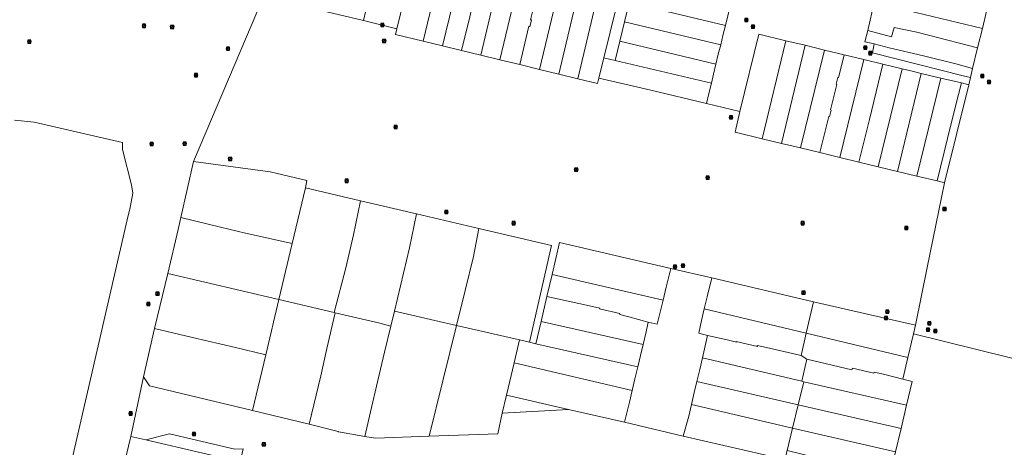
# Model space of a CAD drawing. Header units: metres. Extents: x 163628 to 167676, y 402708 to 405373.
# Tile 277 of 656: x 166526 to 166785, y 404059 to 404172. Entities that reach past the tile are written whole.
import ezdxf

# ---------------------------------------------------------------- set-up
doc = ezdxf.new("R2010")
doc.units = ezdxf.units.M
doc.layers.get('0').update_dxf_attribs({"lineweight": 25})
doc.layers.add('X-CA190022.004-UO-KAD_Percelen$0$B-WE-KG-GRENS_PERCEEL-GV', color=150, linetype='Continuous', lineweight=9)
doc.layers.add('X-CA190022.004-UO-WHM_Riolering gemeente_NLCS$0$B-WE-RI-PUT-S', color=214, linetype='Continuous', lineweight=15)

# ---------------------------------------------------------------- blocks, each defined once
blk = doc.blocks.new('X-CA190022.004-UO-WHM_Riolering gemeente_NLCS$0$B-SRI-PUT_BETON-SO')
blk.add_line((-1.4, -1.4), (1.4, 1.4))
at = {"lineweight": -3, "flags": 128}
blk.add_lwpolyline([(2, -2), (2, 2), (-2, 2), (-2, -2)], close=True, dxfattribs=at)
at = {"lineweight": -3}
blk.add_circle((0, 0), 2, dxfattribs=at)

msp = doc.modelspace()

# ---------------------------------------------------------------- linework, layer by layer
at = {"layer": 'X-CA190022.004-UO-KAD_Percelen$0$B-WE-KG-GRENS_PERCEEL-GV', "flags": 128}
for points in [[(166617.18, 404173.99), (166616.54, 404171.36), (166625.322, 404169.184), (166631.355, 404193.982)], [(166494.83, 404007.69), (166537.43, 403997.51), (166536.337, 403992.97), (166550.718, 403989.48), (166551.879, 403997.44), (166551.829, 404005.59), (166551.643, 404013.903), (166551.734, 404021.979), (166551.686, 404030.141), (166551.638, 404038.404), (166551.526, 404045.504), (166551.736, 404046.474), (166553.611, 404054.367), (166555.502, 404062.321), (166558.9, 404077.98), (166561.774, 404090.574), (166565.219, 404105.044), (166567.973, 404116.614), (166568.684, 404119.747), (166572.02, 404134.439), (166590.335, 404177.67)], [(166682.94, 404175.1), (166679.655, 404161.639), (166682.571, 404160.926), (166683.794, 404165.989), (166685.016, 404171.052), (166686.239, 404176.115)], [(166712.17, 404172.64), (166711.504, 404170.034), (166710.85, 404167.45), (166710.291, 404165.042), (166709.66, 404162.52), (166709.048, 404159.924), (166708.4, 404157.33), (166707.837, 404154.942), (166707.19, 404152.24), (166706.56, 404149.61), (166715.345, 404147.489), (166720.271, 404167.804), (166727.412, 404166.082), (166732.423, 404164.895), (166737.526, 404163.644), (166742.676, 404162.403), (166747.806, 404161.166), (166752.86, 404159.945), (166757.92, 404158.728), (166760.49, 404158.06), (166762.914, 404157.512), (166765.43, 404156.91), (166768.015, 404156.295), (166773.421, 404155.018), (166775.367, 404154.558), (166775.78, 404156.47), (166773.87, 404156.91), (166750.095, 404162.892), (166750.545, 404165.229), (166748.14, 404165.82), (166748.867, 404168.792), (166750.542, 404176.108)], [(166780.135, 404174.204), (166778.926, 404169.28), (166777.674, 404164.182), (166776.349, 404158.788), (166775.78, 404156.47), (166775.367, 404154.558), (166769.027, 404128.847), (166764.49, 404106.6), (166761.4, 404091.45)], [(166525, 404145.23), (166530.21, 404144.74), (166553.31, 404139.41), (166553.35, 404137.57), (166555.73, 404128.28), (166556.05, 404126.14), (166555.35, 404122.32), (166554.6, 404119.13), (166538.84, 404050.74), (166538.87, 404038.87), (166494.644, 404049.463)], [(166494.644, 404049.463), (166538.87, 404038.87), (166538.84, 404050.74), (166554.6, 404119.13), (166555.35, 404122.32), (166556.05, 404126.14), (166555.73, 404128.28), (166553.35, 404137.57), (166553.31, 404139.41), (166530.21, 404144.74), (166525, 404145.23)], [(166761.4, 404091.45), (166760.87, 404089.208), (166794.45, 404080.948), (166818.529, 404075.025), (166819.231, 404074.852), (166838.614, 404070.083), (166847.403, 404061.858), (166847.459, 404059.586), (166889.8, 404038.75), (166892.63, 404035.71), (166925.42, 404035.87)], [(166794.45, 404080.948), (166760.87, 404089.208), (166759.409, 404083.026), (166758.06, 404077.32), (166760.52, 404076.74), (166759.051, 404070.483), (166757.618, 404064.38), (166756.172, 404058.224), (166754.65, 404051.74), (166752.22, 404052.31), (166750.875, 404046.62)], [(166727.107, 404056.221), (166700.464, 404062.375), (166685.041, 404066.078), (166670.372, 404069.382), (166652.987, 404068.426), (166651.81, 404063.027), (166633.809, 404062.348), (166619.692, 404061.808), (166616.95, 404062.271), (166609.975, 404063.54), (166609.907, 404063.564), (166602.286, 404065.531), (166587.497, 404069.078), (166560.39, 404075.58), (166558.9, 404077.98), (166555.502, 404062.321), (166559.492, 404061.416), (166565.72, 404062.95), (166582.81, 404058.936)]]:
    msp.add_lwpolyline(points, dxfattribs=at)
for points in [[(166638.546, 404192.225), (166635.42, 404192.98), (166631.355, 404193.982), (166625.322, 404169.184), (166624.963, 404167.709), (166632.187, 404165.96)], [(166643.71, 404190.983), (166641.38, 404191.54), (166638.546, 404192.225), (166632.187, 404165.96), (166637.257, 404164.732)], [(166648.731, 404189.771), (166645.56, 404190.54), (166643.71, 404190.983), (166637.257, 404164.732), (166642.312, 404163.509)], [(166653.606, 404188.575), (166651.5, 404189.1), (166648.731, 404189.771), (166642.312, 404163.509), (166647.399, 404162.277)], [(166658.648, 404187.364), (166655.67, 404188.06), (166653.606, 404188.575), (166647.399, 404162.277), (166652.3, 404161.09)], [(166663.923, 404186.103), (166661.62, 404186.67), (166658.648, 404187.364), (166652.3, 404161.09), (166657.598, 404159.808), (166659.92, 404169.879), (166660.197, 404169.707), (166660.645, 404171.549), (166660.391, 404171.541), (166662.083, 404178.295), (166661.76, 404178.43), (166662.18, 404180.16), (166662.47, 404180.09)], [(166663.923, 404186.103), (166662.47, 404180.09), (166662.18, 404180.16), (166661.76, 404178.43), (166662.083, 404178.295), (166660.391, 404171.541), (166660.645, 404171.549), (166660.197, 404169.707), (166659.92, 404169.879), (166657.598, 404159.808), (166662.73, 404158.565), (166669.009, 404184.858), (166666.33, 404185.51)], [(166616.54, 404171.36), (166617.18, 404173.99), (166617.794, 404176.662), (166611.774, 404178.124), (166591.616, 404183.02), (166590.335, 404177.67)], [(166674.001, 404183.645), (166671.51, 404184.25), (166669.009, 404184.858), (166662.73, 404158.565), (166667.785, 404157.342)], [(166679.053, 404182.422), (166676.45, 404183.05), (166674.001, 404183.645), (166667.785, 404157.342), (166672.836, 404156.119)], [(166684.419, 404181.122), (166681.63, 404181.8), (166679.053, 404182.422), (166672.836, 404156.119), (166678.003, 404154.883), (166678.345, 404156.27), (166679.655, 404161.639), (166682.94, 404175.1)], [(166711.504, 404170.034), (166712.17, 404172.64), (166712.746, 404175.143), (166687.462, 404181.178), (166686.239, 404176.115)], [(166780.135, 404174.204), (166751.763, 404181.057), (166750.542, 404176.108), (166778.926, 404169.28)], [(166764.49, 404106.6), (166769.027, 404128.847), (166767.083, 404129.315), (166761.725, 404130.606), (166756.669, 404131.825), (166751.612, 404133.044), (166746.556, 404134.263), (166741.499, 404135.482), (166736.326, 404136.729), (166731.26, 404137.95), (166726.204, 404139.169), (166721.147, 404140.388), (166714.039, 404142.101), (166715.345, 404147.489), (166706.56, 404149.61), (166691.98, 404153.13), (166678.345, 404156.27), (166678.003, 404154.883), (166672.836, 404156.119), (166667.785, 404157.342), (166662.73, 404158.565), (166657.598, 404159.808), (166652.3, 404161.09), (166647.399, 404162.277), (166642.312, 404163.509), (166637.257, 404164.732), (166632.187, 404165.96), (166624.963, 404167.709), (166625.322, 404169.184), (166616.54, 404171.36), (166590.335, 404177.67), (166572.02, 404134.439), (166592.057, 404131.738), (166601.725, 404129.416), (166601.318, 404127.503), (166615.781, 404124.103), (166630.484, 404120.648), (166646.851, 404116.802), (166665.852, 404112.336), (166660.123, 404087.029), (166661.819, 404086.602), (166663.183, 404092.472), (166664.712, 404099.048), (166666.033, 404104.731), (166668.001, 404113.197), (166697.187, 404106.376), (166707.919, 404103.888), (166734.603, 404097.631), (166761.4, 404091.45)], [(166710.291, 404165.042), (166710.85, 404167.45), (166711.504, 404170.034), (166686.239, 404176.115), (166685.016, 404171.052)], [(166778.926, 404169.28), (166750.542, 404176.108), (166748.867, 404168.792), (166755.135, 404167.112), (166755.777, 404169.532), (166761.71, 404168.32), (166764.81, 404167.56), (166777.674, 404164.182)], [(166709.048, 404159.924), (166709.66, 404162.52), (166710.291, 404165.042), (166685.016, 404171.052), (166683.794, 404165.989)], [(166777.674, 404164.182), (166764.81, 404167.56), (166761.71, 404168.32), (166755.777, 404169.532), (166755.135, 404167.112), (166748.867, 404168.792), (166748.14, 404165.82), (166750.545, 404165.229), (166754.49, 404164.26), (166763.49, 404162.12), (166771.98, 404160.05), (166776.349, 404158.788)], [(166715.345, 404147.489), (166714.039, 404142.101), (166721.147, 404140.388), (166727.412, 404166.082), (166720.271, 404167.804)], [(166707.837, 404154.942), (166708.4, 404157.33), (166709.048, 404159.924), (166683.794, 404165.989), (166682.571, 404160.926)], [(166732.423, 404164.895), (166727.412, 404166.082), (166721.147, 404140.388), (166726.204, 404139.169)], [(166737.526, 404163.644), (166732.423, 404164.895), (166726.204, 404139.169), (166731.26, 404137.95)], [(166776.349, 404158.788), (166771.98, 404160.05), (166763.49, 404162.12), (166754.49, 404164.26), (166750.545, 404165.229), (166750.095, 404162.892), (166773.87, 404156.91), (166775.78, 404156.47)], [(166682.571, 404160.926), (166679.655, 404161.639), (166678.345, 404156.27), (166691.98, 404153.13), (166706.56, 404149.61), (166707.19, 404152.24), (166707.837, 404154.942)], [(166737.526, 404163.644), (166731.26, 404137.95), (166736.326, 404136.729), (166738.663, 404146.196), (166738.857, 404146.149), (166739.276, 404147.877), (166739.082, 404147.924), (166740.774, 404154.642), (166740.58, 404154.69), (166741.01, 404156.43), (166741.203, 404156.379), (166742.676, 404162.403)], [(166742.676, 404162.403), (166741.203, 404156.379), (166741.01, 404156.43), (166740.58, 404154.69), (166740.774, 404154.642), (166739.082, 404147.924), (166739.276, 404147.877), (166738.857, 404146.149), (166738.663, 404146.196), (166736.326, 404136.729), (166741.499, 404135.482), (166747.806, 404161.166)], [(166747.806, 404161.166), (166741.499, 404135.482), (166746.556, 404134.263), (166749.284, 404145.451), (166752.86, 404159.945)], [(166752.86, 404159.945), (166749.284, 404145.451), (166746.556, 404134.263), (166751.612, 404133.044), (166757.92, 404158.728)], [(166757.92, 404158.728), (166751.612, 404133.044), (166756.669, 404131.825), (166762.914, 404157.512), (166760.49, 404158.06)], [(166762.914, 404157.512), (166756.669, 404131.825), (166761.725, 404130.606), (166768.015, 404156.295), (166765.43, 404156.91)], [(166768.015, 404156.295), (166761.725, 404130.606), (166767.083, 404129.315), (166769.79, 404140.48), (166771.92, 404148.93), (166773.421, 404155.018)], [(166769.027, 404128.847), (166775.367, 404154.558), (166773.421, 404155.018), (166771.92, 404148.93), (166769.79, 404140.48), (166767.083, 404129.315)], [(166568.684, 404119.747), (166579.093, 404117.149), (166585.623, 404115.618), (166597.869, 404112.922), (166601.318, 404127.503), (166601.725, 404129.416), (166592.057, 404131.738), (166572.02, 404134.439)], [(166608.841, 404094.816), (166611.937, 404106.528), (166613.92, 404115.15), (166615.781, 404124.103), (166601.318, 404127.503), (166597.869, 404112.922), (166594.387, 404098.205)], [(166623.779, 404091.266), (166624.708, 404095.199), (166628.62, 404111.76), (166630.484, 404120.648), (166615.781, 404124.103), (166613.92, 404115.15), (166611.937, 404106.528), (166608.841, 404094.816), (166609.103, 404094.754), (166620.888, 404091.991)], [(166641.011, 404091.438), (166643.27, 404100.565), (166645.43, 404109.46), (166646.851, 404116.802), (166630.484, 404120.648), (166628.62, 404111.76), (166624.708, 404095.199)], [(166597.869, 404112.922), (166585.623, 404115.618), (166579.093, 404117.149), (166568.684, 404119.747), (166567.973, 404116.614), (166565.219, 404105.044), (166594.387, 404098.205)], [(166660.123, 404087.029), (166665.852, 404112.336), (166646.851, 404116.802), (166645.43, 404109.46), (166643.27, 404100.565), (166641.011, 404091.438), (166657.489, 404087.636)], [(166695.182, 404098.045), (166695.96, 404101.42), (166697.187, 404106.376), (166668.001, 404113.197), (166666.033, 404104.731)], [(166561.774, 404090.574), (166571.711, 404088.283), (166583.006, 404085.638), (166590.953, 404083.687), (166594.387, 404098.205), (166565.219, 404105.044)], [(166695.182, 404098.045), (166694.53, 404095.22), (166693.66, 404091.756), (166691.273, 404092.274), (166690.7, 404089.72), (166689.914, 404086.396), (166689.24, 404083.55), (166688.525, 404080.52), (166687.8, 404077.45), (166687.08, 404074.368), (166686.36, 404071.29), (166685.041, 404066.078), (166700.464, 404062.375), (166701.92, 404067.63), (166702.628, 404070.668), (166703.36, 404073.81), (166704.04, 404076.686), (166704.8, 404079.9), (166705.487, 404082.885), (166706.22, 404086.07), (166706.778, 404088.751), (166704.552, 404089.346), (166705.22, 404092.75), (166705.94, 404095.727), (166706.71, 404098.91), (166707.919, 404103.888), (166697.187, 404106.376), (166695.96, 404101.42)], [(166691.273, 404092.274), (166693.66, 404091.756), (166694.53, 404095.22), (166695.182, 404098.045), (166666.033, 404104.731), (166664.712, 404099.048), (166675.899, 404096.538), (166678.565, 404095.904), (166678.503, 404095.728), (166683.848, 404094.555), (166683.78, 404094.26), (166686.21, 404093.7)], [(166707.919, 404103.888), (166706.71, 404098.91), (166705.94, 404095.727), (166732.711, 404089.367), (166734.603, 404097.631)], [(166590.953, 404083.687), (166587.497, 404069.078), (166602.286, 404065.531), (166605.34, 404078.16), (166606.998, 404085.382), (166609.103, 404094.754), (166608.841, 404094.816), (166594.387, 404098.205)], [(166691.273, 404092.274), (166686.21, 404093.7), (166683.78, 404094.26), (166683.848, 404094.555), (166678.503, 404095.728), (166678.565, 404095.904), (166675.899, 404096.538), (166664.712, 404099.048), (166663.183, 404092.472), (166689.914, 404086.396), (166690.7, 404089.72)], [(166760.87, 404089.208), (166761.4, 404091.45), (166734.603, 404097.631), (166732.711, 404089.367), (166759.409, 404083.026)], [(166623.779, 404091.266), (166620.888, 404091.991), (166609.103, 404094.754), (166606.998, 404085.382), (166605.34, 404078.16), (166602.286, 404065.531), (166609.907, 404063.564), (166609.975, 404063.54), (166616.95, 404062.271), (166618.703, 404069.902), (166620, 404075.457), (166622.051, 404084.378)], [(166641.011, 404091.438), (166624.708, 404095.199), (166623.779, 404091.266), (166622.051, 404084.378), (166620, 404075.457), (166618.703, 404069.902), (166616.95, 404062.271), (166619.692, 404061.808), (166633.809, 404062.348)], [(166731.383, 404083.564), (166732.711, 404089.367), (166705.94, 404095.727), (166705.22, 404092.75), (166704.552, 404089.346), (166706.778, 404088.751), (166711.99, 404087.62), (166714.43, 404087.05), (166714.37, 404087.237), (166719.91, 404085.894), (166719.846, 404086.189), (166722.336, 404085.616)], [(166689.914, 404086.396), (166663.183, 404092.472), (166661.819, 404086.602), (166688.525, 404080.52), (166689.24, 404083.55)], [(166587.497, 404069.078), (166590.953, 404083.687), (166583.006, 404085.638), (166571.711, 404088.283), (166561.774, 404090.574), (166558.9, 404077.98), (166560.39, 404075.58)], [(166641.011, 404091.438), (166633.809, 404062.348), (166651.81, 404063.027), (166652.987, 404068.426), (166654.092, 404073.141), (166656.076, 404081.607), (166657.489, 404087.636)], [(166758.06, 404077.32), (166759.409, 404083.026), (166732.711, 404089.367), (166731.383, 404083.564), (166732.876, 404082.562), (166744.72, 404079.802), (166744.848, 404080.246), (166750.422, 404078.891), (166750.54, 404079.2), (166752.97, 404078.62)], [(166688.525, 404080.52), (166661.819, 404086.602), (166660.123, 404087.029), (166657.489, 404087.636), (166656.076, 404081.607), (166687.08, 404074.368), (166687.8, 404077.45)], [(166706.778, 404088.751), (166706.22, 404086.07), (166705.487, 404082.885), (166731.597, 404076.766), (166732.876, 404082.562), (166731.383, 404083.564), (166722.336, 404085.616), (166719.846, 404086.189), (166719.91, 404085.894), (166714.37, 404087.237), (166714.43, 404087.05), (166711.99, 404087.62)], [(166687.08, 404074.368), (166656.076, 404081.607), (166654.092, 404073.141), (166670.372, 404069.382), (166685.041, 404066.078), (166686.36, 404071.29)], [(166705.487, 404082.885), (166704.8, 404079.9), (166704.04, 404076.686), (166730.633, 404070.578), (166732.117, 404076.621), (166731.597, 404076.766)], [(166760.52, 404076.74), (166758.06, 404077.32), (166752.97, 404078.62), (166750.54, 404079.2), (166750.422, 404078.891), (166744.848, 404080.246), (166744.72, 404079.802), (166732.876, 404082.562), (166731.597, 404076.766), (166732.117, 404076.621), (166759.051, 404070.483)], [(166704.04, 404076.686), (166703.36, 404073.81), (166702.628, 404070.668), (166729.142, 404064.506), (166730.633, 404070.578)], [(166757.618, 404064.38), (166759.051, 404070.483), (166732.117, 404076.621), (166730.633, 404070.578)], [(166654.092, 404073.141), (166652.987, 404068.426), (166670.372, 404069.382)], [(166702.628, 404070.668), (166701.92, 404067.63), (166700.464, 404062.375), (166727.107, 404056.221), (166727.69, 404058.595), (166729.142, 404064.506)], [(166756.172, 404058.224), (166757.618, 404064.38), (166730.633, 404070.578), (166729.142, 404064.506)], [(166752.22, 404052.31), (166754.65, 404051.74), (166756.172, 404058.224), (166729.142, 404064.506), (166727.69, 404058.595), (166736.987, 404056.327), (166739.092, 404055.833), (166739.143, 404055.654), (166744.698, 404054.515), (166744.62, 404054.18), (166747.12, 404053.56)], [(166559.492, 404061.416), (166555.502, 404062.321), (166553.611, 404054.367), (166581.819, 404047.838), (166583.703, 404055.777), (166574.46, 404057.93)], [(166584.98, 404059.088), (166582.81, 404058.936), (166565.72, 404062.95), (166559.492, 404061.416), (166574.46, 404057.93), (166583.703, 404055.777), (166584.181, 404055.661)]]:
    msp.add_lwpolyline(points, close=True, dxfattribs=at)

# ---------------------------------------------------------------- block references
at = {"layer": 'X-CA190022.004-UO-WHM_Riolering gemeente_NLCS$0$B-WE-RI-PUT-S', "xscale": 0.2, "yscale": 0.2, "zscale": 0.2}
for p in [(166559.008, 404169.984), (166566.384, 404169.696), (166621.504, 404170.208), (166717.04, 404171.488), (166718.736, 404169.792), (166528.944, 404165.856), (166580.992, 404164), (166622, 404166.016), (166748.192, 404164.288), (166749.504, 404162.816), (166572.656, 404157.056), (166778.896, 404156.864), (166780.704, 404155.264), (166712.992, 404145.984), (166624.992, 404143.424), (166560.992, 404139.008), (166569.664, 404139.104), (166581.6, 404135.072), (166672.368, 404132.288), (166612.176, 404129.344), (166706.848, 404130.176), (166638.304, 404121.152), (166768.992, 404121.984), (166655.984, 404118.24), (166731.776, 404118.24), (166759.008, 404116.992), (166700.384, 404107.104), (166698.288, 404106.816), (166562.528, 404099.744), (166732, 404100), (166560.144, 404097.024), (166754, 404095.008), (166753.664, 404093.344), (166765.008, 404092), (166764.704, 404090.336), (166766.56, 404089.92), (166555.456, 404068.32), (166572.08, 404062.912), (166590.432, 404060.224)]:
    msp.add_blockref('X-CA190022.004-UO-WHM_Riolering gemeente_NLCS$0$B-SRI-PUT_BETON-SO', p, dxfattribs=at)

doc.saveas('drawing.dxf')
